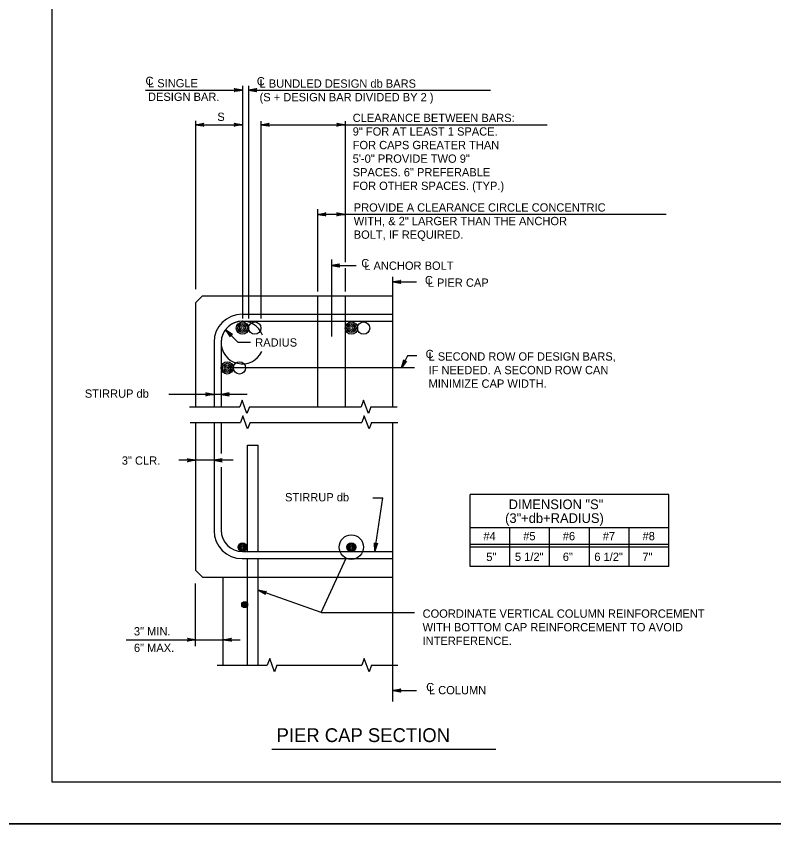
# Model space of a CAD drawing. Extents: x 646165 to 651486, y 296916 to 299292.
# Drawn here: x 650657.7 to 650931.7, y 298096.8 to 298396.5 of the extents above; entities that cross this region are included whole.
import ezdxf

# ---------------------------------------------------------------- set-up
doc = ezdxf.new("R2010")
doc.units = 0
for name, color, linetype in [('1', 7, 'Continuous'), ('2', 7, 'Continuous'), ('50', 7, 'Continuous'), ('51', 7, 'Continuous'), ('52', 7, 'Continuous'), ('53', 7, 'Continuous'), ('54', 7, 'Continuous'), ('57', 7, 'Continuous'), ('PLT-BNDY', 7, 'Continuous')]:
    doc.layers.add(name, color=color, linetype=linetype)

msp = doc.modelspace()

# ---------------------------------------------------------------- linework, layer by layer
at = {"layer": '1'}
for p, q in [((650821.85, 298197.38), (650821.85, 298223.38)), ((650893.85, 298223.38), (650821.85, 298223.38)), ((650893.85, 298197.38), (650893.85, 298223.38)), ((650893.85, 298211.38), (650821.85, 298211.38)), ((650836.25, 298197.38), (650836.25, 298211.38)), ((650850.65, 298197.38), (650850.65, 298211.38)), ((650865.05, 298197.38), (650865.05, 298211.38)), ((650879.45, 298197.38), (650879.45, 298211.38)), ((650893.85, 298205.38), (650821.85, 298205.38)), ((650893.85, 298204.38), (650821.85, 298204.38)), ((650893.85, 298197.38), (650821.85, 298197.38))]:
    msp.add_line(p, q, dxfattribs=at)
at = {"layer": '2'}
for p, q in [((650670.59, 298119.25), (650670.59, 298683.25)), ((651456.59, 298119.25), (650670.59, 298119.25))]:
    msp.add_line(p, q, dxfattribs=at)
at = {"layer": '50'}
for p, q in [((650739.47, 298371.42), (650739.47, 298287.17)), ((650741.7, 298371.42), (650741.7, 298287.17)), ((650771.67, 298308.53), (650771.67, 298280.62)), ((650793.87, 298255.15), (650793.87, 298302.21)), ((650801.81, 298269.25), (650733.97, 298269.25)), ((650793.87, 298148.49), (650793.87, 298249.55))]:
    msp.add_line(p, q, dxfattribs=at)
at = {"layer": '51'}
for p, q in [((650722.54, 298292.86), (650725.04, 298295.36)), ((650722.54, 298292.86), (650722.54, 298255.15)), ((650725.04, 298295.36), (650793.87, 298295.36)), ((650766.67, 298295.36), (650766.67, 298255.15)), ((650776.67, 298295.36), (650776.67, 298255.15)), ((650722.54, 298249.55), (650722.54, 298196.04)), ((650722.54, 298196.04), (650725.04, 298193.54)), ((650725.04, 298193.54), (650793.87, 298193.54)), ((650732.54, 298161.66), (650732.54, 298193.54))]:
    msp.add_line(p, q, dxfattribs=at)
at = {"layer": '52'}
for p, q in [((650704.43, 298369.84), (650739.47, 298369.84)), ((650741.7, 298369.84), (650829.27, 298369.84)), ((650722.54, 298358.65), (650722.54, 298297.79)), ((650722.54, 298357.28), (650739.47, 298357.28)), ((650746.14, 298358.61), (650746.14, 298287.2)), ((650746.14, 298357.28), (650849.73, 298357.28)), ((650776.67, 298358.61), (650776.67, 298307.49)), ((650766.67, 298326.69), (650766.67, 298296.88)), ((650892.85, 298324.84), (650766.67, 298324.84)), ((650771.67, 298306.37), (650780.63, 298306.37)), ((650776.67, 298305.33), (650776.67, 298296.88)), ((650793.87, 298300.38), (650802.44, 298300.38)), ((650742.45, 298278.43), (650737.91, 298278.43)), ((650799.2, 298273.59), (650797.1, 298269.25)), ((650802.63, 298273.59), (650799.2, 298273.59)), ((650741.24, 298259.66), (650712.78, 298259.66)), ((650720.31, 298255.15), (650738.49, 298255.15)), ((650741.99, 298255.15), (650782.45, 298255.15)), ((650785.95, 298255.15), (650795.47, 298255.15)), ((650720.56, 298249.55), (650738.73, 298249.55)), ((650742.23, 298249.55), (650782.69, 298249.55)), ((650786.19, 298249.55), (650795.71, 298249.55)), ((650736.17, 298235.82), (650716.4, 298235.82)), ((650786.66, 298222.27), (650790.33, 298222.27)), ((650787.38, 298202.89), (650790.33, 298222.27)), ((650767.93, 298180.68), (650777.04, 298200.36)), ((650722.54, 298168.54), (650722.54, 298191.16)), ((650767.93, 298180.68), (650745.21, 298188.78)), ((650767.93, 298180.68), (650801.74, 298180.68)), ((650697.4, 298170.84), (650738.7, 298170.84)), ((650730.28, 298161.66), (650748.46, 298161.66)), ((650751.96, 298161.66), (650782.69, 298161.66)), ((650786.19, 298161.66), (650795.71, 298161.66)), ((650793.87, 298152.49), (650802.44, 298152.49))]:
    msp.add_line(p, q, dxfattribs=at)
for points in [[(650739.47, 298369.84), (650736.49, 298369.28), (650736.61, 298369.36), (650736.72, 298369.44), (650736.78, 298369.54), (650736.84, 298369.64), (650736.86, 298369.74), (650736.87, 298369.84), (650736.86, 298369.94), (650736.84, 298370.04), (650736.78, 298370.14), (650736.72, 298370.24), (650736.61, 298370.32), (650736.49, 298370.4), (650739.47, 298369.84), (650736.61, 298370.32), (650736.72, 298370.24), (650739.47, 298369.84), (650736.78, 298370.14), (650736.84, 298370.04), (650739.47, 298369.84), (650736.86, 298369.94), (650736.87, 298369.84), (650739.47, 298369.84), (650736.86, 298369.74), (650736.84, 298369.64), (650739.47, 298369.84), (650736.78, 298369.54), (650736.72, 298369.44), (650739.47, 298369.84), (650736.61, 298369.36)], [(650741.7, 298369.84), (650744.68, 298370.4), (650744.56, 298370.32), (650744.45, 298370.24), (650744.39, 298370.14), (650744.33, 298370.04), (650744.31, 298369.94), (650744.3, 298369.84), (650744.31, 298369.74), (650744.33, 298369.64), (650744.39, 298369.54), (650744.45, 298369.44), (650744.56, 298369.36), (650744.68, 298369.28), (650741.7, 298369.84), (650744.56, 298369.36), (650744.45, 298369.44), (650741.7, 298369.84), (650744.39, 298369.54), (650744.33, 298369.64), (650741.7, 298369.84), (650744.31, 298369.74), (650744.3, 298369.84), (650741.7, 298369.84), (650744.31, 298369.94), (650744.33, 298370.04), (650741.7, 298369.84), (650744.39, 298370.14), (650744.45, 298370.24), (650741.7, 298369.84), (650744.56, 298370.32)], [(650722.54, 298357.28), (650725.52, 298357.84), (650725.29, 298357.68), (650725.17, 298357.48), (650725.14, 298357.28), (650725.17, 298357.08), (650725.29, 298356.88), (650725.52, 298356.72), (650722.54, 298357.28), (650725.29, 298356.88), (650725.17, 298357.08), (650722.54, 298357.28), (650725.14, 298357.28), (650725.17, 298357.48), (650722.54, 298357.28), (650725.29, 298357.68)], [(650739.47, 298357.28), (650736.49, 298356.72), (650736.72, 298356.88), (650736.84, 298357.08), (650736.87, 298357.28), (650736.84, 298357.48), (650736.72, 298357.68), (650736.49, 298357.84), (650739.47, 298357.28), (650736.72, 298357.68), (650736.84, 298357.48), (650739.47, 298357.28), (650736.87, 298357.28), (650736.84, 298357.08), (650739.47, 298357.28), (650736.72, 298356.88)], [(650746.14, 298357.28), (650749.12, 298357.84), (650748.89, 298357.68), (650748.77, 298357.48), (650748.74, 298357.28), (650748.77, 298357.08), (650748.89, 298356.88), (650749.12, 298356.72), (650746.14, 298357.28), (650748.89, 298356.88), (650748.77, 298357.08), (650746.14, 298357.28), (650748.74, 298357.28), (650748.77, 298357.48), (650746.14, 298357.28), (650748.89, 298357.68)], [(650776.67, 298357.28), (650773.69, 298356.72), (650773.92, 298356.88), (650774.04, 298357.08), (650774.07, 298357.28), (650774.04, 298357.48), (650773.92, 298357.68), (650773.69, 298357.84), (650776.67, 298357.28), (650773.92, 298357.68), (650774.04, 298357.48), (650776.67, 298357.28), (650774.07, 298357.28), (650774.04, 298357.08), (650776.67, 298357.28), (650773.92, 298356.88)], [(650766.67, 298324.84), (650769.66, 298325.4), (650769.43, 298325.24), (650769.31, 298325.04), (650769.27, 298324.84), (650769.31, 298324.64), (650769.43, 298324.44), (650769.66, 298324.28), (650766.67, 298324.84), (650769.43, 298324.44), (650769.31, 298324.64), (650766.67, 298324.84), (650769.27, 298324.84), (650769.31, 298325.04), (650766.67, 298324.84), (650769.43, 298325.24)], [(650776.67, 298324.84), (650773.69, 298324.28), (650773.92, 298324.44), (650774.04, 298324.64), (650774.07, 298324.84), (650774.04, 298325.04), (650773.92, 298325.24), (650773.69, 298325.4), (650776.67, 298324.84), (650773.92, 298325.24), (650774.04, 298325.04), (650776.67, 298324.84), (650774.07, 298324.84), (650774.04, 298324.64), (650776.67, 298324.84), (650773.92, 298324.44)], [(650771.67, 298306.37), (650774.66, 298306.93), (650774.54, 298306.85), (650774.43, 298306.77), (650774.37, 298306.67), (650774.31, 298306.57), (650774.29, 298306.47), (650774.27, 298306.37), (650774.29, 298306.27), (650774.31, 298306.17), (650774.37, 298306.07), (650774.43, 298305.97), (650774.54, 298305.89), (650774.66, 298305.81), (650771.67, 298306.37), (650774.54, 298305.89), (650774.43, 298305.97), (650771.67, 298306.37), (650774.37, 298306.07), (650774.31, 298306.17), (650771.67, 298306.37), (650774.29, 298306.27), (650774.27, 298306.37), (650771.67, 298306.37), (650774.29, 298306.47), (650774.31, 298306.57), (650771.67, 298306.37), (650774.37, 298306.67), (650774.43, 298306.77), (650771.67, 298306.37), (650774.54, 298306.85)], [(650793.87, 298300.38), (650796.86, 298300.94), (650796.74, 298300.86), (650796.63, 298300.78), (650796.57, 298300.68), (650796.51, 298300.58), (650796.49, 298300.48), (650796.47, 298300.38), (650796.49, 298300.28), (650796.51, 298300.18), (650796.57, 298300.08), (650796.63, 298299.98), (650796.74, 298299.9), (650796.86, 298299.82), (650793.87, 298300.38), (650796.74, 298299.9), (650796.63, 298299.98), (650793.87, 298300.38), (650796.57, 298300.08), (650796.51, 298300.18), (650793.87, 298300.38), (650796.49, 298300.28), (650796.47, 298300.38), (650793.87, 298300.38), (650796.49, 298300.48), (650796.51, 298300.58), (650793.87, 298300.38), (650796.57, 298300.68), (650796.63, 298300.78), (650793.87, 298300.38), (650796.74, 298300.86)], [(650733.33, 298283.05), (650735.05, 298280.54), (650735, 298280.82), (650735.05, 298281.04), (650735.17, 298281.21), (650735.34, 298281.33), (650735.56, 298281.38), (650735.84, 298281.33), (650733.33, 298283.05), (650735.56, 298281.38), (650735.34, 298281.33), (650733.33, 298283.05), (650735.17, 298281.21), (650735.05, 298281.04), (650733.33, 298283.05), (650735, 298280.82)], [(650797.1, 298269.25), (650797.9, 298272.18), (650797.94, 298271.9), (650798.07, 298271.71), (650798.23, 298271.59), (650798.43, 298271.53), (650798.66, 298271.55), (650798.9, 298271.69), (650797.1, 298269.25), (650798.66, 298271.55), (650798.43, 298271.53), (650797.1, 298269.25), (650798.23, 298271.59), (650798.07, 298271.71), (650797.1, 298269.25), (650797.94, 298271.9)], [(650729.21, 298259.69), (650726.23, 298259.13), (650726.46, 298259.29), (650726.58, 298259.49), (650726.61, 298259.69), (650726.58, 298259.89), (650726.46, 298260.09), (650726.23, 298260.24), (650729.21, 298259.69), (650726.46, 298260.09), (650726.58, 298259.89), (650729.21, 298259.69), (650726.61, 298259.69), (650726.58, 298259.49), (650729.21, 298259.69), (650726.46, 298259.29)], [(650731.73, 298259.69), (650734.72, 298259.13), (650734.49, 298259.29), (650734.37, 298259.49), (650734.33, 298259.69), (650734.37, 298259.89), (650734.49, 298260.09), (650734.72, 298260.24), (650731.73, 298259.69), (650734.49, 298260.09), (650734.37, 298259.89), (650731.73, 298259.69), (650734.33, 298259.69), (650734.37, 298259.49), (650731.73, 298259.69), (650734.49, 298259.29)], [(650741.99, 298255.15), (650741.11, 298252.75), (650739.36, 298257.56), (650738.49, 298255.15)], [(650785.95, 298255.15), (650785.07, 298252.75), (650783.32, 298257.56), (650782.45, 298255.15)], [(650742.23, 298249.55), (650741.36, 298247.15), (650739.61, 298251.96), (650738.73, 298249.55)], [(650786.19, 298249.55), (650785.32, 298247.15), (650783.57, 298251.96), (650782.69, 298249.55)], [(650722.54, 298235.82), (650719.56, 298235.27), (650719.79, 298235.42), (650719.9, 298235.62), (650719.94, 298235.82), (650719.9, 298236.02), (650719.79, 298236.22), (650719.56, 298236.38), (650722.54, 298235.82), (650719.79, 298236.22), (650719.9, 298236.02), (650722.54, 298235.82), (650719.94, 298235.82), (650719.9, 298235.62), (650722.54, 298235.82), (650719.79, 298235.42)], [(650729.1, 298235.82), (650732.09, 298235.27), (650731.86, 298235.42), (650731.74, 298235.62), (650731.7, 298235.82), (650731.74, 298236.02), (650731.86, 298236.22), (650732.09, 298236.38), (650729.1, 298235.82), (650731.86, 298236.22), (650731.74, 298236.02), (650729.1, 298235.82), (650731.7, 298235.82), (650731.74, 298235.62), (650729.1, 298235.82), (650731.86, 298235.42)], [(650787.38, 298202.89), (650787.26, 298205.92), (650787.32, 298205.8), (650787.38, 298205.67), (650787.47, 298205.6), (650787.56, 298205.53), (650787.66, 298205.5), (650787.76, 298205.46), (650787.86, 298205.47), (650787.96, 298205.47), (650788.07, 298205.51), (650788.17, 298205.56), (650788.27, 298205.66), (650788.36, 298205.76), (650787.38, 298202.89), (650788.27, 298205.66), (650788.17, 298205.56), (650787.38, 298202.89), (650788.07, 298205.51), (650787.96, 298205.47), (650787.38, 298202.89), (650787.86, 298205.47), (650787.76, 298205.46), (650787.38, 298202.89), (650787.66, 298205.5), (650787.56, 298205.53), (650787.38, 298202.89), (650787.47, 298205.6), (650787.38, 298205.67), (650787.38, 298202.89), (650787.32, 298205.8)], [(650745.21, 298188.78), (650748.2, 298188.3), (650748.07, 298188.27), (650747.93, 298188.23), (650747.84, 298188.15), (650747.75, 298188.08), (650747.7, 298187.99), (650747.66, 298187.9), (650747.64, 298187.8), (650747.62, 298187.7), (650747.64, 298187.59), (650747.66, 298187.48), (650747.75, 298187.36), (650747.83, 298187.25), (650745.21, 298188.78), (650747.75, 298187.36), (650747.66, 298187.48), (650745.21, 298188.78), (650747.64, 298187.59), (650747.62, 298187.7), (650745.21, 298188.78), (650747.64, 298187.8), (650747.66, 298187.9), (650745.21, 298188.78), (650747.7, 298187.99), (650747.75, 298188.08), (650745.21, 298188.78), (650747.84, 298188.15), (650747.93, 298188.23), (650745.21, 298188.78), (650748.07, 298188.27)], [(650722.54, 298170.84), (650719.56, 298170.29), (650719.79, 298170.44), (650719.9, 298170.64), (650719.94, 298170.84), (650719.9, 298171.04), (650719.79, 298171.24), (650719.56, 298171.4), (650722.54, 298170.84), (650719.79, 298171.24), (650719.9, 298171.04), (650722.54, 298170.84), (650719.94, 298170.84), (650719.9, 298170.64), (650722.54, 298170.84), (650719.79, 298170.44)], [(650732.54, 298170.84), (650735.52, 298171.4), (650735.29, 298171.24), (650735.17, 298171.04), (650735.14, 298170.84), (650735.17, 298170.64), (650735.29, 298170.44), (650735.52, 298170.29), (650732.54, 298170.84), (650735.29, 298170.44), (650735.17, 298170.64), (650732.54, 298170.84), (650735.14, 298170.84), (650735.17, 298171.04), (650732.54, 298170.84), (650735.29, 298171.24)], [(650751.96, 298161.66), (650751.08, 298159.25), (650749.33, 298164.06), (650748.46, 298161.66)], [(650786.19, 298161.66), (650785.32, 298159.25), (650783.57, 298164.06), (650782.69, 298161.66)], [(650793.87, 298152.49), (650796.86, 298153.05), (650796.74, 298152.97), (650796.63, 298152.89), (650796.57, 298152.79), (650796.51, 298152.69), (650796.49, 298152.59), (650796.47, 298152.49), (650796.49, 298152.39), (650796.51, 298152.29), (650796.57, 298152.19), (650796.63, 298152.09), (650796.74, 298152.01), (650796.86, 298151.93), (650793.87, 298152.49), (650796.74, 298152.01), (650796.63, 298152.09), (650793.87, 298152.49), (650796.57, 298152.19), (650796.51, 298152.29), (650793.87, 298152.49), (650796.49, 298152.39), (650796.47, 298152.49), (650793.87, 298152.49), (650796.49, 298152.59), (650796.51, 298152.69), (650793.87, 298152.49), (650796.57, 298152.79), (650796.63, 298152.89), (650793.87, 298152.49), (650796.74, 298152.97)]]:
    msp.add_lwpolyline(points, dxfattribs=at)
at = {"layer": '53'}
msp.add_line((650750.14, 298131.3), (650831.17, 298131.3), dxfattribs=at)
at = {"layer": '54'}
for p, q in [((650739.34, 298288.7), (650793.87, 298288.7)), ((650739.47, 298286.16), (650793.87, 298286.16)), ((650729.21, 298278.56), (650729.21, 298255.15)), ((650731.74, 298278.43), (650731.74, 298255.15)), ((650729.21, 298249.55), (650729.21, 298210.34)), ((650731.74, 298249.55), (650731.74, 298238.22)), ((650741.34, 298241.29), (650745.21, 298241.29)), ((650741.34, 298202.74), (650741.34, 298241.29)), ((650745.21, 298202.74), (650745.21, 298241.29)), ((650731.74, 298233.33), (650731.74, 298210.48)), ((650739.34, 298200.21), (650793.87, 298200.21)), ((650739.47, 298202.74), (650793.87, 298202.74)), ((650741.34, 298161.66), (650741.34, 298200.21)), ((650745.21, 298161.66), (650745.21, 298200.21))]:
    msp.add_line(p, q, dxfattribs=at)
for centre, radius in [((650739.47, 298283.7), 2.22), ((650739.47, 298283.7), 1.67), ((650739.47, 298283.7), 1.11), ((650739.47, 298283.7), 0.556), ((650743.92, 298283.7), 2.22), ((650778.9, 298283.7), 2.22), ((650778.9, 298283.7), 1.67), ((650778.9, 298283.7), 1.11), ((650778.9, 298283.7), 0.556), ((650783.34, 298283.7), 2.22), ((650733.97, 298269.25), 2.22), ((650733.97, 298269.25), 1.67), ((650733.97, 298269.25), 1.11), ((650733.97, 298269.25), 0.556), ((650738.41, 298269.25), 2.22), ((650739.47, 298204.37), 1.6), ((650778.9, 298204.37), 1.6), ((650739.47, 298204.37), 1.2), ((650739.47, 298204.37), 0.8), ((650739.47, 298204.37), 0.4), ((650778.9, 298204.37), 1.2), ((650778.9, 298204.37), 0.8), ((650778.9, 298204.37), 0.4), ((650740.27, 298183.54), 1.07), ((650740.27, 298183.54), 0.8), ((650740.27, 298183.54), 0.533), ((650740.27, 298183.54), 0.267)]:
    msp.add_circle(centre, radius, dxfattribs=at)
for centre, radius, start, end in [((650739.34, 298278.56), 10.13, 90, 180), ((650739.47, 298278.43), 7.73, 90, 180), ((650739.47, 298278.43), 7.73, 20.0468, 335.0608), ((650739.34, 298210.34), 10.13, 180, 270), ((650739.47, 298210.48), 7.73, 180, 270)]:
    msp.add_arc(centre, radius, start, end, dxfattribs=at)
at = {"layer": '57'}
msp.add_line((650737.91, 298278.43), (650733.28, 298283.06), dxfattribs=at)
msp.add_circle((650778.89, 298204.38), 4.43, dxfattribs=at)
at = {"layer": 'PLT-BNDY'}
for points in [[(650630.59, 298698.25), (651471.59, 298698.25), (651471.59, 298104.25), (650630.59, 298104.25)], [(650630.59, 298104.25), (651471.59, 298104.25), (651471.59, 297510.25), (650630.59, 297510.25)]]:
    msp.add_lwpolyline(points, close=True, dxfattribs=at)

# ---------------------------------------------------------------- texts
at = {"layer": '53'}
for s, height, p in [('C', 3, (650704.38, 298371.67)), ('L SINGLE', 3, (650705.29, 298370.84)), ('C', 3, (650744.68, 298371.54)), ('L BUNDLED DESIGN db BARS', 3, (650745.67, 298370.7)), ('DESIGN BAR.', 3, (650705.29, 298365.92)), ('(S + DESIGN BAR DIVIDED BY 2 )', 3, (650745.67, 298365.78)), ('S', 3, (650730.37, 298358.67)), ('CLEARANCE BETWEEN BARS:', 3, (650779.38, 298358.28)), ('9" FOR AT LEAST 1 SPACE.', 3, (650779.38, 298353.36)), ('FOR CAPS GREATER THAN', 3, (650779.38, 298348.44)), ('5\'-0" PROVIDE TWO 9"', 3, (650779.38, 298343.52)), ('SPACES. 6" PREFERABLE', 3, (650779.38, 298338.6)), ('FOR OTHER SPACES. (TYP.)', 3, (650779.38, 298333.68)), ('PROVIDE A CLEARANCE CIRCLE CONCENTRIC', 3, (650779.76, 298325.85)), ('WITH, & 2" LARGER THAN THE ANCHOR', 3, (650779.76, 298320.93)), ('BOLT, IF REQUIRED.', 3, (650779.76, 298316.01)), ('C', 3, (650782.5, 298305.7)), ('L ANCHOR BOLT', 3, (650783.57, 298304.77)), ('C', 3, (650805.54, 298299.54)), ('L PIER CAP', 3, (650806.54, 298298.63)), ('RADIUS', 3, (650744.09, 298276.98)), ('C', 3, (650805.77, 298272.79)), ('L SECOND ROW OF DESIGN BARS,', 3, (650806.85, 298271.91)), ('IF NEEDED. A SECOND ROW CAN', 3, (650806.85, 298266.99)), ('MINIMIZE CAP WIDTH.', 3, (650806.85, 298262.07)), ('STIRRUP db', 3, (650682.42, 298258.46)), ('3" CLR.', 3, (650695.81, 298234.23)), ('STIRRUP db', 3, (650754.89, 298220.94)), ('DIMENSION "S"', 3.5, (650835.83, 298218.13)), ('(3"+db+RADIUS)', 3.5, (650834.55, 298213.13)), ('#4', 3, (650826.7, 298206.88)), ('#5', 3, (650841.1, 298206.88)), ('#6', 3, (650855.42, 298206.88)), ('#7', 3, (650869.9, 298206.88)), ('#8', 3, (650884.3, 298206.88)), ('5"', 3, (650827.74, 298199.35)), ('5 1/2"', 3, (650838.11, 298199.38)), ('6"', 3, (650855.44, 298199.38)), ('6 1/2"', 3, (650866.84, 298199.38)), ('7"', 3, (650884.24, 298199.38)), ('COORDINATE VERTICAL COLUMN REINFORCEMENT', 3, (650804.68, 298178.82)), ('WITH BOTTOM CAP REINFORCEMENT TO AVOID', 3, (650804.68, 298173.9)), ('3" MIN.', 3, (650700.19, 298172.41)), ('INTERFERENCE.', 3, (650804.68, 298168.98)), ('6" MAX.', 3, (650700.19, 298166.41)), ('C', 3, (650805.99, 298152.21)), ('L COLUMN', 3, (650806.99, 298151.11)), ('PIER CAP SECTION', 5, (650751.82, 298133.81))]:
    msp.add_text(s, height=height, dxfattribs=at).set_placement(p)

doc.saveas('drawing.dxf')
